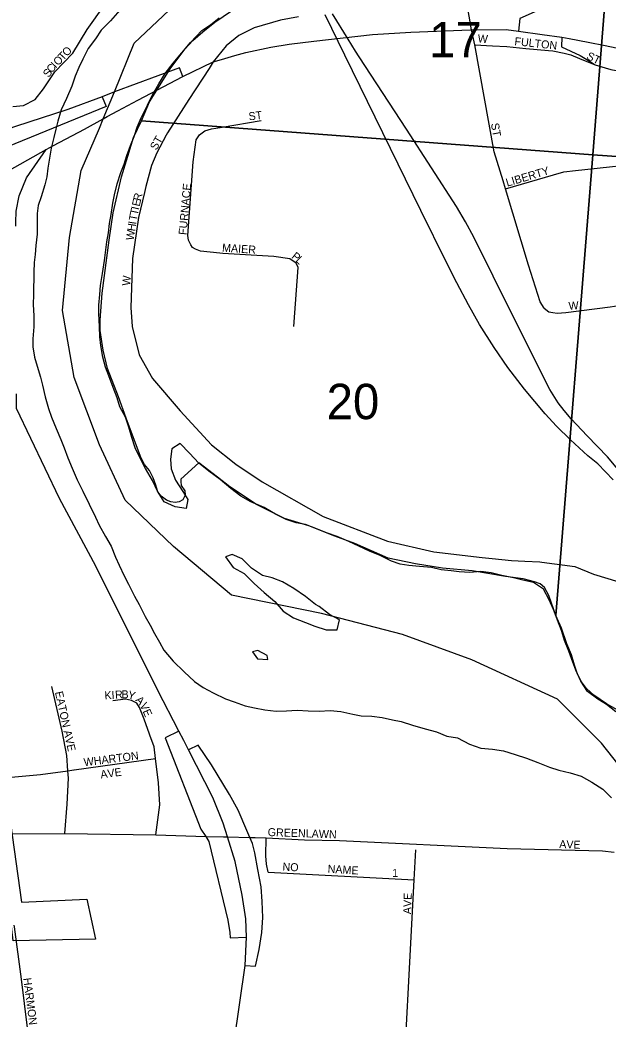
# Model space of a CAD drawing. Extents: x 0 to 34, y -6.2 to 22.
# Drawn here: x 5.926 to 6.622, y 16.279 to 17.461 of the extents above; entities that cross this region are included whole.
import ezdxf

# ---------------------------------------------------------------- set-up
doc = ezdxf.new("R2010")
doc.units = 0
for name, color, linetype in [('GM_X_City_Street', 7, 'Continuous'), ('GM_X_City_Street_Text', 7, 'Continuous'), ('GM_X_Corporation', 7, 'Continuous'), ('GM_X_Interchange_Ramps', 7, 'Continuous'), ('GM_X_Interstate_Route', 7, 'Continuous'), ('GM_X_Major_River', 7, 'Continuous'), ('GM_X_Rail_Line', 7, 'Continuous'), ('GM_X_Section', 7, 'Continuous'), ('GM_X_Section_Text', 7, 'Continuous'), ('GM_X_Township', 7, 'Continuous')]:
    doc.layers.add(name, color=color, linetype=linetype)

msp = doc.modelspace()

# ---------------------------------------------------------------- linework, layer by layer
at = {"layer": 'GM_X_City_Street'}
for points in [[(5.9174, 17.3586), (5.9301, 17.3601), (5.9436, 17.3671), (5.9538, 17.3795), (5.967, 17.3996), (5.9885, 17.422), (6.0054, 17.4498), (6.0258, 17.4786), (6.0442, 17.5023), (6.0486, 17.512), (6.0486, 17.5232)], [(6.4976, 17.2706), (6.4868, 17.305), (6.4641, 17.4317), (6.46, 17.4496), (6.4514, 17.5006), (6.451, 17.5032)], [(6.2555, 17.4649), (6.2342, 17.4609), (6.203, 17.4517), (6.1847, 17.4428), (6.1698, 17.4304), (6.1546, 17.4115), (6.1496, 17.4037)], [(6.4641, 17.4317), (6.4849, 17.4306), (6.5018, 17.4297), (6.5246, 17.4274), (6.5511, 17.4251)], [(6.5511, 17.4251), (6.5564, 17.4246), (6.5696, 17.422), (6.5777, 17.4199), (6.5881, 17.4154), (6.6065, 17.4082)], [(6.1496, 17.4037), (6.1256, 17.3669), (6.1002, 17.3276), (6.0986, 17.3248), (6.0876, 17.304), (6.0815, 17.289), (6.0749, 17.2641), (6.0732, 17.257)], [(6.1336, 17.1898), (6.1301, 17.192), (6.128, 17.195), (6.1254, 17.2007), (6.1245, 17.2062), (6.1309, 17.2932), (6.1343, 17.3194), (6.1382, 17.3253), (6.1446, 17.3301), (6.1523, 17.3323), (6.1574, 17.333), (6.165, 17.3343), (6.2113, 17.342)], [(6.5005, 17.2613), (6.5573, 17.2778), (6.5693, 17.2814), (6.583, 17.2832), (6.6784, 17.2931)], [(6.546, 17.1201), (6.5414, 17.1277), (6.5274, 17.1712), (6.5005, 17.2613), (6.4976, 17.2706)], [(6.0732, 17.257), (6.066, 17.2274), (6.059, 17.1789), (6.0569, 17.1208), (6.0587, 17.0983), (6.0668, 17.0649), (6.0828, 17.037), (6.1154, 16.9987), (6.1523, 16.9585), (6.1814, 16.9356), (6.2125, 16.9148), (6.2844, 16.8736), (6.3606, 16.8444), (6.4156, 16.832), (6.4729, 16.8253), (6.4844, 16.824)], [(6.2498, 17.0985), (6.2551, 17.1682), (6.2526, 17.1732), (6.2453, 17.1785), (6.2261, 17.1811), (6.1658, 17.1847), (6.1624, 17.1851), (6.1396, 17.1877), (6.1336, 17.1898)], [(6.546, 17.1201), (6.5515, 17.1159), (6.5562, 17.115), (6.5616, 17.1141), (6.5719, 17.115), (6.6241, 17.1217), (6.6449, 17.1249)], [(6.4844, 16.824), (6.5074, 16.8214), (6.5234, 16.8208)], [(6.5234, 16.8208), (6.5408, 16.8201), (6.5434, 16.8198), (6.5822, 16.8146), (6.6045, 16.8054), (6.6345, 16.7962), (6.6959, 16.7906), (6.7141, 16.7878), (6.7335, 16.7887), (6.7426, 16.7905), (6.7481, 16.794), (6.7491, 16.7947), (6.7509, 16.7983), (6.751, 16.7984)], [(5.9787, 16.4988), (5.9817, 16.5333), (5.9832, 16.564), (5.9825, 16.5728), (5.9812, 16.5907), (5.9758, 16.6197), (5.9634, 16.6725)], [(6.0789, 16.6163), (6.0726, 16.6337), (6.0673, 16.6475), (6.064, 16.6529), (6.0576, 16.6561), (6.0508, 16.6574), (6.0356, 16.6555)], [(6.0864, 16.4971), (6.0914, 16.5325), (6.0898, 16.5584), (6.0861, 16.5873), (6.0844, 16.6011), (6.0794, 16.615), (6.0789, 16.6163)], [(5.9899, 16.5739), (6.0861, 16.5873)], [(5.8933, 16.5631), (5.9499, 16.5683), (5.9825, 16.5728), (5.9896, 16.5738), (5.9899, 16.5739)], [(5.9096, 16.4984), (5.9787, 16.4988), (6.0864, 16.4971), (6.1457, 16.4949), (6.1665, 16.4947)], [(6.1665, 16.4947), (6.1714, 16.4947), (6.1978, 16.494), (6.2041, 16.4938), (6.217, 16.4933), (6.2624, 16.4913), (6.304, 16.4902), (6.5023, 16.4808), (6.615, 16.478), (6.6288, 16.4766)], [(6.2194, 16.453), (6.2174, 16.4625), (6.2166, 16.4721), (6.217, 16.4933)], [(6.3769, 16.1521), (6.3922, 16.4438), (6.3941, 16.4792)], [(6.2194, 16.453), (6.3922, 16.4438)], [(5.9296, 16.085), (5.935, 16.0981), (5.941, 16.1168), (5.9444, 16.1284), (5.9462, 16.1382), (5.9487, 16.1557), (5.9417, 16.2112), (5.9275, 16.3261), (5.9192, 16.3882), (5.919, 16.3902)]]:
    msp.add_lwpolyline(points, dxfattribs=at)
at = {"layer": 'GM_X_Corporation'}
msp.add_lwpolyline([(4.7078, 16.7523), (4.9482, 16.7806), (5.1116, 16.8029), (5.4546, 16.8563), (5.4745, 16.6406), (5.5641, 16.6294), (5.6002, 16.4353), (5.6417, 16.4323), (5.6536, 16.5969), (5.6819, 16.6015), (5.6688, 16.6529), (5.8176, 16.6722), (5.8586, 16.5114), (5.9147, 16.5107), (5.9274, 16.4172), (6.0051, 16.421), (6.0153, 16.3736), (5.9178, 16.3717), (5.9128, 16.4163), (5.6308, 16.4271), (5.6136, 16.2651)], dxfattribs=at)
at = {"layer": 'GM_X_Interchange_Ramps'}
for points in [[(6.5546, 17.5163), (6.557, 17.5135), (6.5562, 17.5007), (6.5546, 17.4933), (6.5535, 17.4897), (6.5501, 17.484), (6.546, 17.4793), (6.5379, 17.4721), (6.5174, 17.4627), (6.5159, 17.4478)], [(6.5671, 17.4409), (6.5668, 17.4293), (6.5886, 17.4191), (6.6004, 17.4121), (6.6065, 17.4082), (6.6181, 17.4043), (6.6251, 17.4024), (6.6358, 17.4006), (6.6528, 17.4004), (6.6625, 17.4001)], [(6.1185, 17.3942), (6.1146, 17.4044), (6.0375, 17.3761), (6.0231, 17.3703), (5.9823, 17.3552), (5.9203, 17.335), (5.8549, 17.3122), (5.8434, 17.3085), (5.8162, 17.2998), (5.8133, 17.2989), (5.7961, 17.2934), (5.7685, 17.2859), (5.7287, 17.2752), (5.6888, 17.2655), (5.6627, 17.2592), (5.5738, 17.2404), (5.5361, 17.2324), (5.538, 17.2257)], [(6.0231, 17.3703), (6.0276, 17.3586), (5.9025, 17.3076)], [(6.1139, 16.6198), (6.0977, 16.6117), (6.14, 16.5036), (6.1457, 16.4949)], [(6.1978, 16.494), (6.1942, 16.502), (6.1841, 16.5261), (6.1737, 16.5447), (6.1526, 16.5798), (6.1365, 16.6033), (6.1252, 16.5977)], [(6.1457, 16.4949), (6.1494, 16.4892), (6.1717, 16.3961), (6.174, 16.3813), (6.1746, 16.3752), (6.1937, 16.3758)], [(6.1921, 16.3426), (6.2044, 16.3415), (6.209, 16.3615), (6.2118, 16.3815), (6.213, 16.3993), (6.2123, 16.4182), (6.2111, 16.4356), (6.2071, 16.4561), (6.2036, 16.4756), (6.2009, 16.4867), (6.1978, 16.494)]]:
    msp.add_lwpolyline(points, dxfattribs=at)
at = {"layer": 'GM_X_Interstate_Route'}
for points in [[(6.2735, 17.4359), (6.343, 17.4438), (6.3882, 17.4468), (6.459, 17.4496), (6.46, 17.4496), (6.5013, 17.4499), (6.5159, 17.4478)], [(6.5159, 17.4478), (6.5439, 17.4439), (6.5671, 17.4409), (6.5756, 17.4392)], [(6.1643, 17.4144), (6.18, 17.4192), (6.193, 17.4228), (6.2228, 17.4289), (6.2445, 17.4326), (6.2735, 17.4359)], [(6.5756, 17.4392), (6.598, 17.4349), (6.6181, 17.4309)], [(6.6181, 17.4309), (6.6184, 17.4308), (6.652, 17.4239)], [(6.0417, 17.3537), (6.0653, 17.3663), (6.1185, 17.3942), (6.1546, 17.4115), (6.1643, 17.4144)], [(5.9654, 17.3124), (6.0021, 17.3319), (6.0244, 17.3443), (6.0291, 17.3469), (6.0417, 17.3537)], [(5.8566, 17.2528), (5.8615, 17.2557), (5.8806, 17.2654), (5.9197, 17.287), (5.9569, 17.3079)], [(5.9209, 17.2173), (5.9207, 17.2214), (5.9211, 17.2349), (5.9248, 17.2532), (5.9336, 17.2742), (5.9569, 17.3079)], [(5.9569, 17.3079), (5.9654, 17.3124)], [(6.1196, 16.6087), (6.1139, 16.6198), (6.0891, 16.6679), (6.0154, 16.8149), (5.9724, 16.8951), (5.9217, 17.0013), (5.9218, 17.0186)], [(6.1711, 16.1965), (6.1726, 16.2054), (6.1921, 16.3426), (6.1937, 16.3758), (6.1929, 16.3976), (6.1888, 16.4258), (6.1804, 16.4656), (6.1714, 16.4947), (6.1664, 16.5108), (6.1542, 16.5412), (6.1252, 16.5977), (6.1196, 16.6087)]]:
    msp.add_lwpolyline(points, dxfattribs=at)
at = {"layer": 'GM_X_Major_River'}
for points in [[(6.044, 17.4729), (6.0329, 17.4601), (6.0219, 17.4492), (6.015, 17.4386), (6.0066, 17.4272), (6.0001, 17.4148), (5.9955, 17.4049), (5.9912, 17.3947), (5.987, 17.3826), (5.9808, 17.3682), (5.9747, 17.3546), (5.9704, 17.3413), (5.9681, 17.3318), (5.9658, 17.322), (5.9627, 17.3095), (5.9603, 17.2954), (5.9587, 17.2856), (5.9575, 17.2757), (5.9552, 17.2662), (5.951, 17.2518), (5.9475, 17.2416), (5.9463, 17.2321), (5.9462, 17.2078), (5.9446, 17.1942), (5.9437, 17.1836), (5.9425, 17.1741), (5.9421, 17.1627), (5.9419, 17.1365), (5.9415, 17.1244)], [(6.0338, 17.2309), (6.0358, 17.2445), (6.0377, 17.2544), (6.0408, 17.2672), (6.0451, 17.2805), (6.0489, 17.2907), (6.0524, 17.3006), (6.0566, 17.3127), (6.0609, 17.3233), (6.0644, 17.3343), (6.0693, 17.3453), (6.0766, 17.3604), (6.0828, 17.3725), (6.09, 17.3854), (6.0977, 17.3979), (6.1072, 17.4099), (6.1175, 17.4224), (6.1275, 17.4345), (6.1408, 17.4488), (6.1515, 17.4556), (6.1614, 17.4635)], [(6.6311, 16.6427), (6.6198, 16.6512), (6.6096, 16.6577), (6.5975, 16.6665), (6.5893, 16.6787), (6.5837, 16.692), (6.5799, 16.7015), (6.5751, 16.7144), (6.5702, 16.727), (6.5665, 16.7388), (6.562, 16.751), (6.5572, 16.7635), (6.552, 16.7749), (6.5452, 16.7875), (6.5335, 16.7955), (6.521, 16.7983), (6.5097, 16.801), (6.4961, 16.8037), (6.4832, 16.8069), (6.4711, 16.8084), (6.4582, 16.8074), (6.4457, 16.8082), (6.4359, 16.8094), (6.4241, 16.8106), (6.4128, 16.8133), (6.3984, 16.8146), (6.3859, 16.8158), (6.3757, 16.8174), (6.3655, 16.8208), (6.3519, 16.8274), (6.3394, 16.8328), (6.3269, 16.8385), (6.3148, 16.8439), (6.3012, 16.8501), (6.2884, 16.8543), (6.2759, 16.8593), (6.2638, 16.864), (6.2525, 16.8663), (6.2407, 16.8702), (6.2283, 16.8763), (6.2147, 16.8844), (6.1988, 16.8909), (6.1871, 16.8978), (6.1754, 16.9066), (6.1626, 16.9173), (6.1494, 16.9273), (6.1374, 16.9368), (6.1264, 16.9487), (6.1155, 16.9601), (6.1056, 16.9537), (6.104, 16.9416), (6.1047, 16.9302), (6.11, 16.9165), (6.1186, 16.9032), (6.1246, 16.8936), (6.1223, 16.883), (6.1094, 16.885), (6.0965, 16.8911), (6.0887, 16.9037), (6.0827, 16.9163), (6.0744, 16.9304), (6.0684, 16.9418), (6.0621, 16.9547), (6.058, 16.9673), (6.0546, 16.9794), (6.0505, 16.9912), (6.0438, 17.0034), (6.0408, 17.0141), (6.036, 17.0262), (6.0308, 17.0399), (6.027, 17.0502), (6.0237, 17.062), (6.0215, 17.0761), (6.0204, 17.0863), (6.0197, 17.0981), (6.0191, 17.1137), (6.0191, 17.1235), (6.0204, 17.1364), (6.0212, 17.147), (6.0235, 17.1611), (6.0259, 17.1766), (6.0275, 17.1891), (6.0287, 17.1986), (6.0306, 17.2092), (6.0318, 17.2202), (6.0338, 17.2309)], [(5.9415, 17.1244), (5.9422, 17.1111), (5.9421, 17.0982), (5.9412, 17.0837), (5.9412, 17.0743), (5.943, 17.0621), (5.946, 17.0515), (5.9501, 17.0385), (5.9523, 17.029), (5.9556, 17.0153), (5.9597, 17.0013), (5.963, 16.991), (5.9686, 16.9777), (5.9742, 16.9647), (5.978, 16.9548), (5.9824, 16.9431), (5.9877, 16.9309), (5.9933, 16.9172), (6, 16.9035), (6.015, 16.873), (6.0195, 16.8635), (6.027, 16.8498), (6.0337, 16.8387), (6.0389, 16.8254), (6.043, 16.8159), (6.049, 16.8033), (6.0543, 16.7934), (6.0614, 16.7794), (6.067, 16.7695), (6.0741, 16.7554), (6.0797, 16.7451), (6.085, 16.7352), (6.091, 16.7249), (6.0962, 16.7154), (6.1071, 16.7024), (6.1199, 16.6898), (6.1324, 16.6783), (6.1426, 16.6714), (6.1543, 16.6649), (6.169, 16.658), (6.1792, 16.6545), (6.1921, 16.6495), (6.2034, 16.6472), (6.2155, 16.6448), (6.2288, 16.6432), (6.2413, 16.6439), (6.2538, 16.6446), (6.2667, 16.6437), (6.2799, 16.6433), (6.2928, 16.644), (6.3053, 16.6428), (6.3197, 16.6396), (6.3295, 16.6377), (6.342, 16.6376), (6.3545, 16.636), (6.3666, 16.6329), (6.3768, 16.6313), (6.3904, 16.6267), (6.4052, 16.6224), (6.4188, 16.6189), (6.4309, 16.6139), (6.4434, 16.6116), (6.4577, 16.6043), (6.4713, 16.5996), (6.485, 16.5984), (6.4978, 16.5964), (6.5118, 16.5922), (6.5251, 16.5876), (6.5387, 16.5825), (6.5523, 16.5771), (6.5636, 16.5737), (6.5769, 16.5705), (6.5897, 16.5663), (6.6025, 16.5594), (6.6154, 16.551), (6.6259, 16.541)], [(6.2799, 16.7671), (6.2757, 16.7694), (6.2637, 16.7789), (6.2497, 16.7885), (6.2365, 16.7965), (6.2244, 16.8012), (6.2127, 16.8039), (6.1999, 16.8127), (6.1889, 16.8234), (6.1769, 16.8288), (6.1689, 16.8258)], [(6.1689, 16.8258), (6.1779, 16.8132), (6.1911, 16.8063), (6.2028, 16.7945), (6.2148, 16.7838), (6.2273, 16.7731), (6.2371, 16.7616), (6.2495, 16.7539), (6.2635, 16.7482), (6.2748, 16.7439), (6.2881, 16.7397), (6.3013, 16.7396), (6.3041, 16.7513), (6.292, 16.7579), (6.2799, 16.7671)], [(6.2189, 16.7044), (6.2182, 16.7093), (6.2072, 16.7151), (6.2008, 16.7136)], [(6.2008, 16.7136), (6.2068, 16.7052), (6.2189, 16.7044)]]:
    msp.add_lwpolyline(points, dxfattribs=at)
at = {"layer": 'GM_X_Rail_Line'}
for points in [[(6.6278, 16.9169), (6.6098, 16.9358), (6.5978, 16.9456), (6.5774, 16.9645), (6.5608, 16.9806), (6.5472, 16.9953), (6.5228, 17.0243), (6.5033, 17.05), (6.4868, 17.0735), (6.4694, 17.101), (6.4564, 17.124), (6.4426, 17.15), (6.4306, 17.1743), (6.4002, 17.2358), (6.3103, 17.4193), (6.2871, 17.467)], [(6.6437, 16.9174), (6.6212, 16.9442), (6.5971, 16.9691), (6.5781, 16.9891), (6.5697, 16.9992), (6.5627, 17.0083), (6.5527, 17.0238), (6.5452, 17.0384), (6.4859, 17.1579), (6.4627, 17.2041), (6.4531, 17.2224), (6.4424, 17.2406), (6.3832, 17.3318), (6.3271, 17.4173), (6.323, 17.424), (6.3141, 17.4382), (6.2955, 17.4684)]]:
    msp.add_lwpolyline(points, dxfattribs=at)
at = {"layer": 'GM_X_Section'}
for points in [[(6.6812, 18.276), (6.6036, 17.3014), (6.0697, 17.3418), (6.079, 17.3641), (6.1034, 17.4034), (6.121, 17.4264), (6.1305, 17.4369), (6.142, 17.4471), (6.1564, 17.4587), (6.1873, 17.4794)], [(6.6359, 16.6428), (6.6197, 16.652), (6.6049, 16.6623), (6.5963, 16.6703), (6.5903, 16.678), (6.5884, 16.6814), (6.585, 16.6882), (6.582, 16.6977), (6.5783, 16.7098), (6.5731, 16.7231), (6.5668, 16.7414), (6.5601, 16.7566), (6.6036, 17.3014), (7.6228, 17.2303)]]:
    msp.add_lwpolyline(points, dxfattribs=at)
for points in [[(6.6812, 18.276), (6.6863, 18.2758), (7.1935, 18.2428), (7.6798, 18.2103), (7.6228, 17.2303), (6.6036, 17.3014)], [(6.6036, 17.3014), (6.5601, 16.7566), (6.5515, 16.7801), (6.5466, 16.7896), (6.5414, 16.7938), (6.5346, 16.7965), (6.5213, 16.8), (6.5005, 16.8028), (6.4608, 16.8094), (6.4259, 16.8127), (6.3938, 16.8178), (6.3616, 16.8245), (6.3219, 16.8417), (6.2985, 16.8502), (6.2675, 16.8625), (6.2388, 16.8714), (6.2056, 16.8879), (6.1742, 16.9086), (6.1595, 16.92), (6.1373, 16.9372), (6.1163, 16.918), (6.116, 16.915), (6.1167, 16.9104), (6.1208, 16.904), (6.1212, 16.8987), (6.1185, 16.8934), (6.1143, 16.8911), (6.1094, 16.8904), (6.1044, 16.8912), (6.0991, 16.8931), (6.0927, 16.8977), (6.089, 16.9027), (6.0864, 16.9106), (6.0834, 16.9194), (6.0789, 16.9281), (6.0733, 16.9353), (6.0684, 16.9448), (6.0513, 16.99), (6.0423, 17.0151), (6.0293, 17.0489), (6.0241, 17.0705), (6.0205, 17.0936), (6.0205, 17.1061), (6.023, 17.1379), (6.0314, 17.2004), (6.0361, 17.2329), (6.0458, 17.2757), (6.0536, 17.2999), (6.0601, 17.3222), (6.0697, 17.3418)]]:
    msp.add_lwpolyline(points, close=True, dxfattribs=at)
at = {"layer": 'GM_X_Township'}
msp.add_lwpolyline([(6.6659, 16.5397), (6.6139, 16.6054), (6.5619, 16.6575), (6.4606, 16.704), (6.3785, 16.7341), (6.2827, 16.7588), (6.176, 16.7807), (6.1076, 16.8382), (6.0501, 16.8929), (6.02, 16.9586), (5.9899, 17.038), (5.9762, 17.1174), (5.9845, 17.2036), (5.9981, 17.283), (6.0199, 17.3331), (6.0244, 17.3443), (6.0375, 17.3761), (6.0611, 17.4336), (6.1158, 17.4856)], dxfattribs=at)

# ---------------------------------------------------------------- texts
at = {"layer": 'GM_X_City_Street_Text'}
for s, rotation, p in [('W', 355.5872, (6.4672, 17.4347)), ('FULTON', 353.856, (6.5106, 17.4314)), ('T', 46.5074, (5.9768, 17.4123)), ('O', 47.5498, (5.9815, 17.4173)), ('ST', 333.435, (6.5954, 17.4154)), ('I', 46.453, (5.9682, 17.4033)), ('O', 46.529, (5.971, 17.4063)), ('S', 54.7259, (5.9598, 17.3923)), ('C', 50.6422, (5.9635, 17.3976)), ('ST', 7.12, (6.1969, 17.3422)), ('ST', 280.6279, (6.483, 17.3383)), ('ST', 60.2568, (6.0872, 17.3063)), ('LIBERTY', 16.6056, (6.5024, 17.2638)), ('FURNACE', 84.8053, (6.1228, 17.2064)), ('E', 77.1956, (6.0673, 17.2399)), ('R', 77.1946, (6.0688, 17.2464)), ('T', 77.6342, (6.065, 17.2294)), ('I', 77.1725, (6.0664, 17.2358)), ('I', 81.3568, (6.0632, 17.2188)), ('T', 79.7831, (6.0638, 17.2229)), ('W', 81.342, (6.0603, 17.1999)), ('H', 81.3671, (6.0619, 17.2106)), ('MAIER', 356.183, (6.1647, 17.1871)), ('P', 320.8452, (6.2464, 17.1801)), ('L', 314.9614, (6.2514, 17.1761)), ('W', 85.6039, (6.0561, 17.1464)), ('W', 4.3961, (6.5753, 17.1181)), ('EATON AVE', 282.4533, (5.9671, 16.6658)), ('K', 3.6309, (6.0261, 16.6572)), ('I', 3.6309, (6.0344, 16.6578)), ('R', 3.6203, (6.0386, 16.658)), ('B', 0.2186, (6.0459, 16.6585)), ('Y', 346.2076, (6.0528, 16.6586)), ('A', 313.547, (6.0618, 16.656)), ('V', 295.9003, (6.0671, 16.6506)), ('E', 294.3037, (6.0707, 16.6432)), ('WHARTON', 7.2235, (6.0018, 16.5781)), ('AVE', 7.8492, (6.0216, 16.5636)), ('GREENLAWN', 358.0486, (6.2188, 16.4956)), ('AVE', 358.0261, (6.5638, 16.4814)), ('NO', 357.1392, (6.2363, 16.4547)), ('NAME', 356.6313, (6.2897, 16.4522)), ('1', 0, (6.3662, 16.4472)), ('AVE', 88.0261, (6.3886, 16.403)), ('HARMON AVE', 277.3531, (5.9297, 16.3273))]:
    msp.add_text(s, height=0.00947, rotation=rotation, dxfattribs=at).set_placement(p)
at = {"layer": 'GM_X_Section_Text'}
for s, p in [('17', (6.41, 17.4169)), ('20', (6.2887, 16.9888))]:
    msp.add_text(s, height=0.04186, rotation=0, dxfattribs=at).set_placement(p)

doc.saveas('drawing.dxf')
